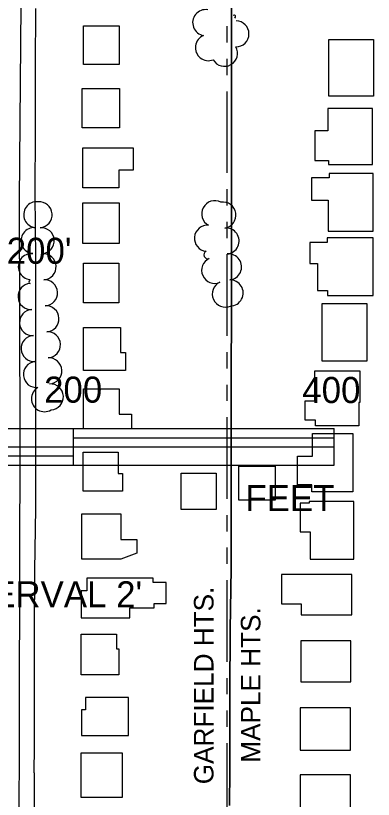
# Model space of a CAD drawing. Extents: x -25029 to 2274964, y -81170 to 687028.
# Drawn here: x 11201 to 11475, y -68228 to -67627 of the extents above; entities that cross this region are included whole.
import ezdxf

# ---------------------------------------------------------------- set-up
doc = ezdxf.new("R2010")
doc.units = 0
for name, color, linetype in [('81911BEA - RW_X_Fee_RW', 7, 'Continuous'), ('BLDG', 7, 'Continuous'), ('DIVISIONS', 7, 'Continuous'), ('DV_X_Corp_Line', 7, 'Continuous'), ('ROAD', 7, 'Continuous'), ('TI_CON_IN', 7, 'Continuous'), ('TI_SCLBAR', 7, 'Continuous'), ('TREES', 7, 'Continuous')]:
    doc.layers.add(name, color=color, linetype=linetype)

msp = doc.modelspace()

# ---------------------------------------------------------------- linework, layer by layer
at = {"layer": '81911BEA - RW_X_Fee_RW'}
for points in [[(11215.74, -67765.03), (11215.95, -67714.38), (11216.14, -67666.38), (11216.32, -67621.91)], [(11215.43, -68052.85), (11216.17, -68005.21), (11216.23, -67957.21), (11216.29, -67909.21), (11216.35, -67861.21), (11216.41, -67813.21), (11215.74, -67765.03)], [(11215.1, -68208.19), (11215.15, -68187.85), (11215.24, -68142.85), (11215.33, -68097.85), (11215.43, -68052.85)], [(11215.1, -68208.19), (11215.05, -68232.85), (11214.96, -68277.85), (11214.86, -68322.85), (11214.77, -68367.85), (11214.67, -68412.85), (11214.6, -68447.75)]]:
    msp.add_lwpolyline(points, dxfattribs=at)
at = {"layer": 'BLDG'}
for points in [[(11280.15, -67635.2), (11280.15, -67664.88), (11252.79, -67664.88), (11252.79, -67635.2)], [(11475.29, -67645.62), (11475.29, -67689.2), (11441.01, -67689.2), (11441.01, -67645.62)], [(11280.47, -67683.35), (11280.47, -67713.5), (11251.79, -67713.5), (11251.79, -67683.35)], [(11440.48, -67698.6), (11440.48, -67715.76), (11430.5, -67715.76), (11430.5, -67738.58), (11440.85, -67738.58), (11440.85, -67741.62), (11474.58, -67741.62), (11474.58, -67698.6)], [(11290.9, -67728.76), (11290.9, -67745.88), (11280, -67745.88), (11280, -67759.56), (11252.27, -67759.56), (11252.27, -67728.76)], [(11441.36, -67748.49), (11441.36, -67751.73), (11427.73, -67751.73), (11427.73, -67769), (11440.58, -67769), (11440.58, -67792.68), (11475.14, -67792.68), (11475.14, -67748.49)], [(11280.27, -67770.95), (11280.27, -67802.13), (11252.42, -67802.13), (11252.42, -67770.95)], [(11439.86, -67797.83), (11439.86, -67801.41), (11426.68, -67801.41), (11426.68, -67817.54), (11432.47, -67817.54), (11432.47, -67838.22), (11440.01, -67838.22), (11440.01, -67841.95), (11475.26, -67841.95), (11475.26, -67797.83)], [(11279.91, -67817.2), (11279.91, -67847.69), (11252.81, -67847.69), (11252.81, -67817.2)], [(11470.3, -67848.11), (11470.3, -67892.32), (11436.08, -67892.32), (11436.08, -67848.11)], [(11281.29, -67866.47), (11281.29, -67885.77), (11285.14, -67885.77), (11285.14, -67899.45), (11252.88, -67899.45), (11252.88, -67866.47)], [(11464.84, -67899.81), (11464.84, -67924.19), (11464.11, -67924.19), (11464.11, -67941.95), (11430.97, -67941.95), (11430.97, -67937.55), (11422.86, -67937.55), (11422.86, -67922.74), (11430.41, -67922.74), (11430.41, -67899.81)], [(11280.31, -67913.71), (11280.31, -67933.07), (11289.69, -67933.07), (11289.69, -67944.27), (11252.78, -67944.27), (11252.78, -67913.71)], [(11459.45, -67947.84), (11459.45, -67992.62), (11428.21, -67992.62), (11428.21, -67987.37), (11417.18, -67987.37), (11417.18, -67965.33), (11428.5, -67965.33), (11428.5, -67947.84)], [(11279.46, -67962.18), (11279.46, -67978.68), (11282.83, -67978.68), (11282.83, -67992.21), (11252.53, -67992.21), (11252.53, -67962.18)], [(11399.86, -67973.07), (11399.86, -67999.12), (11372.09, -67999.12), (11372.09, -67973.07)], [(11354.59, -67978.37), (11354.59, -68006.18), (11327.85, -68006.18), (11327.85, -67978.37)], [(11426.06, -68000.09), (11426.06, -68001.3), (11419.02, -68001.3), (11419.02, -68023.2), (11426.76, -68023.2), (11426.76, -68044.21), (11460.25, -68044.21), (11460.25, -68000.09)], [(11281.59, -68009.5), (11281.59, -68029.3), (11293.68, -68029.3), (11293.68, -68039.63), (11281.49, -68044.4), (11251.49, -68044.4), (11251.49, -68009.5)], [(11255.35, -68068.68), (11251.13, -68068.68), (11251.13, -68089.2), (11288.3, -68089.2), (11288.3, -68081.58), (11307.19, -68081.58), (11307.19, -68078.16), (11316.24, -68078.16), (11316.24, -68062.1), (11306.32, -68062.1), (11306.32, -68058.77), (11255.35, -68058.77)], [(11404.81, -68078.46), (11419.87, -68078.46), (11419.87, -68087.06), (11458.75, -68087.06), (11458.75, -68056.03), (11404.81, -68056.03)], [(11278.1, -68101.89), (11278.1, -68113.17), (11280.08, -68113.17), (11280.08, -68132.9), (11251.17, -68132.9), (11251.17, -68101.89)], [(11419.58, -68138.32), (11458.1, -68138.32), (11458.1, -68106.87), (11419.58, -68106.87)], [(11254.47, -68150.3), (11254.47, -68159.74), (11251.27, -68159.74), (11251.27, -68179.45), (11287.36, -68179.45), (11287.36, -68150.3)], [(11419.17, -68190.83), (11457.77, -68190.83), (11457.77, -68158.19), (11419.17, -68158.19)], [(11282.45, -68192.85), (11282.45, -68227.03), (11251.12, -68227.03), (11251.12, -68192.85)], [(11419.16, -68240.9), (11457.68, -68240.9), (11457.68, -68209.64), (11419.16, -68209.64)]]:
    msp.add_lwpolyline(points, close=True, dxfattribs=at)
at = {"layer": 'DIVISIONS'}
for p, q in [((11363.14, -67647.95), (11363.14, -67635.45)), ((11363.14, -67672.95), (11363.14, -67660.45)), ((11363.14, -67747.95), (11363.14, -67685.45)), ((11363.14, -67772.95), (11363.14, -67760.45)), ((11363.14, -67797.95), (11363.14, -67785.45)), ((11363.14, -67872.95), (11363.14, -67810.45)), ((11363.14, -67897.95), (11363.14, -67885.45)), ((11363.14, -67922.95), (11363.14, -67910.45)), ((11363.14, -67997.95), (11363.14, -67935.45)), ((11363.14, -68022.95), (11363.14, -68010.45)), ((11363.14, -68047.95), (11363.14, -68035.45)), ((11363.14, -68122.95), (11363.14, -68060.45)), ((11363.14, -68147.95), (11363.14, -68135.45)), ((11363.14, -68172.95), (11363.14, -68160.45))]:
    msp.add_line(p, q, dxfattribs=at)
msp.add_lwpolyline([(11363.15, -68247.95), (11363.14, -68230.01), (11363.14, -68185.45)], dxfattribs=at)
at = {"layer": 'DV_X_Corp_Line'}
for p, q in [((11366.51, -67618.98), (11366.51, -67637.08)), ((11366.51, -67618.98), (11366.51, -67637.08)), ((11366.51, -67637.08), (11366.51, -67618.98)), ((11366.51, -67637.08), (11366.51, -67618.98)), ((11366.51, -67637.08), (11366.5, -67666.98)), ((11366.51, -67637.08), (11366.5, -67666.98)), ((11366.5, -67666.98), (11366.51, -67637.08)), ((11366.5, -67666.98), (11366.51, -67637.08)), ((11366.5, -67666.98), (11366.5, -67695.98)), ((11366.5, -67666.98), (11366.5, -67695.98)), ((11366.5, -67695.98), (11366.5, -67666.98)), ((11366.5, -67695.98), (11366.5, -67666.98)), ((11366.5, -67695.98), (11366.49, -67714.98)), ((11366.5, -67695.98), (11366.49, -67714.98)), ((11366.49, -67714.98), (11366.5, -67695.98)), ((11366.49, -67714.98), (11366.5, -67695.98)), ((11366.49, -67714.98), (11366.48, -67745.98)), ((11366.49, -67714.98), (11366.48, -67745.98)), ((11366.48, -67745.98), (11366.49, -67714.98)), ((11366.48, -67745.98), (11366.49, -67714.98)), ((11366.48, -67745.98), (11366.48, -67761.97)), ((11366.48, -67745.98), (11366.48, -67761.97)), ((11366.48, -67761.97), (11366.48, -67745.98)), ((11366.48, -67761.97), (11366.48, -67745.98)), ((11366.48, -67761.97), (11366.44, -67795.99)), ((11366.48, -67761.97), (11366.44, -67795.99)), ((11366.44, -67795.99), (11366.48, -67761.97)), ((11366.44, -67795.99), (11366.48, -67761.97)), ((11366.44, -67795.99), (11366.41, -67813.4)), ((11366.44, -67795.99), (11366.41, -67813.4)), ((11366.41, -67813.4), (11366.44, -67795.99)), ((11366.41, -67813.4), (11366.44, -67795.99)), ((11366.41, -67813.4), (11366.37, -67845.99)), ((11366.41, -67813.4), (11366.37, -67845.99)), ((11366.37, -67845.99), (11366.41, -67813.4)), ((11366.37, -67845.99), (11366.41, -67813.4)), ((11366.37, -67845.99), (11366.36, -67861.4)), ((11366.37, -67845.99), (11366.36, -67861.4)), ((11366.36, -67861.4), (11366.37, -67845.99)), ((11366.36, -67861.4), (11366.37, -67845.99)), ((11366.36, -67861.4), (11366.31, -67895.99)), ((11366.36, -67861.4), (11366.31, -67895.99)), ((11366.31, -67895.99), (11366.36, -67861.4)), ((11366.31, -67895.99), (11366.36, -67861.4)), ((11366.31, -67895.99), (11366.3, -67909.4)), ((11366.31, -67895.99), (11366.3, -67909.4)), ((11366.3, -67909.4), (11366.31, -67895.99)), ((11366.3, -67909.4), (11366.31, -67895.99)), ((11366.3, -67909.4), (11366.25, -67945.99)), ((11366.3, -67909.4), (11366.25, -67945.99)), ((11366.25, -67945.99), (11366.3, -67909.4)), ((11366.25, -67945.99), (11366.3, -67909.4)), ((11366.25, -67945.99), (11366.24, -67957.4)), ((11366.25, -67945.99), (11366.24, -67957.4)), ((11366.24, -67957.4), (11366.25, -67945.99)), ((11366.24, -67957.4), (11366.25, -67945.99)), ((11366.22, -67961.52), (11366.19, -67981.52)), ((11366.22, -67961.52), (11366.19, -67981.52)), ((11366.19, -67981.52), (11366.22, -67961.52)), ((11366.19, -67981.52), (11366.22, -67961.52)), ((11366.24, -67957.4), (11366.22, -67961.52)), ((11366.24, -67957.4), (11366.22, -67961.52)), ((11366.22, -67961.52), (11366.24, -67957.4)), ((11366.22, -67961.52), (11366.24, -67957.4)), ((11366.19, -67981.52), (11366.18, -67991.52)), ((11366.19, -67981.52), (11366.18, -67991.52)), ((11366.18, -67991.52), (11366.19, -67981.52)), ((11366.18, -67991.52), (11366.19, -67981.52)), ((11366.18, -67991.52), (11366.18, -67997.09)), ((11366.18, -67991.52), (11366.18, -67997.09)), ((11366.18, -67997.09), (11366.18, -67991.52)), ((11366.18, -67997.09), (11366.18, -67991.52)), ((11366.18, -67997.09), (11366.18, -68005.4)), ((11366.18, -67997.09), (11366.18, -68005.4)), ((11366.18, -68005.4), (11366.18, -67997.09)), ((11366.18, -68005.4), (11366.18, -67997.09)), ((11366.18, -68005.4), (11366.15, -68011.52)), ((11366.18, -68005.4), (11366.15, -68011.52)), ((11366.15, -68011.52), (11366.18, -68005.4)), ((11366.15, -68011.52), (11366.18, -68005.4)), ((11366.15, -68011.52), (11366.14, -68021.52)), ((11366.15, -68011.52), (11366.14, -68021.52)), ((11366.14, -68021.52), (11366.15, -68011.52)), ((11366.14, -68021.52), (11366.15, -68011.52)), ((11366.14, -68021.52), (11366.11, -68041.52)), ((11366.14, -68021.52), (11366.11, -68041.52)), ((11366.11, -68041.52), (11366.14, -68021.52)), ((11366.11, -68041.52), (11366.14, -68021.52)), ((11366.11, -68041.52), (11366.12, -68050.22)), ((11366.11, -68041.52), (11366.12, -68050.22)), ((11366.12, -68050.22), (11366.11, -68041.52)), ((11366.12, -68050.22), (11366.11, -68041.52)), ((11366.1, -68051.52), (11365.32, -68098.16)), ((11366.1, -68051.52), (11365.32, -68098.16)), ((11365.32, -68098.16), (11366.1, -68051.52)), ((11365.32, -68098.16), (11366.1, -68051.52)), ((11366.12, -68050.38), (11366.1, -68051.52)), ((11366.12, -68050.38), (11366.1, -68051.52)), ((11366.1, -68051.52), (11366.12, -68050.38)), ((11366.1, -68051.52), (11366.12, -68050.38)), ((11366.12, -68050.22), (11366.12, -68050.38)), ((11366.12, -68050.22), (11366.12, -68050.38)), ((11366.12, -68050.38), (11366.12, -68050.22)), ((11366.12, -68050.38), (11366.12, -68050.22)), ((11365.32, -68098.16), (11365.31, -68102)), ((11365.32, -68098.16), (11365.31, -68102)), ((11365.31, -68102), (11365.32, -68098.16)), ((11365.31, -68102), (11365.32, -68098.16)), ((11365.31, -68102), (11365.22, -68143.16)), ((11365.31, -68102), (11365.22, -68143.16)), ((11365.22, -68143.16), (11365.31, -68102)), ((11365.22, -68143.16), (11365.31, -68102)), ((11365.22, -68143.16), (11365.2, -68154.01)), ((11365.22, -68143.16), (11365.2, -68154.01)), ((11365.2, -68154.01), (11365.22, -68143.16)), ((11365.2, -68154.01), (11365.22, -68143.16)), ((11365.2, -68154.01), (11365.13, -68188.16)), ((11365.2, -68154.01), (11365.13, -68188.16)), ((11365.13, -68188.16), (11365.2, -68154.01)), ((11365.13, -68188.16), (11365.2, -68154.01)), ((11365.13, -68188.16), (11365.09, -68206.01)), ((11365.13, -68188.16), (11365.09, -68206.01)), ((11365.09, -68206.01), (11365.13, -68188.16)), ((11365.09, -68206.01), (11365.13, -68188.16)), ((11365.09, -68206.01), (11365.03, -68233.16)), ((11365.09, -68206.01), (11365.03, -68233.16)), ((11365.03, -68233.16), (11365.09, -68206.01)), ((11365.03, -68233.16), (11365.09, -68206.01))]:
    msp.add_line(p, q, dxfattribs=at)
at = {"layer": 'ROAD'}
msp.add_lwpolyline([(11202.07, -68748.36), (11202.54, -68595.11), (11202.7, -68530.52), (11203.6, -68521.27), (11208.31, -68513.99), (11214.95, -68506.92), (11222.94, -68503.44), (11231.9, -68502.15), (11294.68, -68502.04), (11369.51, -68503.93), (11369.26, -68479.58), (11234.64, -68479.08), (11225.19, -68478.49), (11215.78, -68474.39), (11210.14, -68469.51), (11205.95, -68463.27), (11203.81, -68457.8), (11203.49, -68451.98), (11203.28, -68380.57), (11203.66, -68158.63), (11204.35, -67949.35), (11203.86, -67769.03), (11205.19, -67589.23)], dxfattribs=at)
at = {"layer": 'TI_SCLBAR'}
for p, q in [((10845.21, -67944.05), (11445.21, -67944.05)), ((11245.21, -67972.05), (11245.21, -67944.05)), ((11445.21, -67972.05), (11445.21, -67944.05)), ((11245.15, -67951.3), (11444.87, -67951.3)), ((10845.21, -67958.05), (11445.21, -67958.05)), ((11044.94, -67964.97), (11244.9, -67964.97)), ((10845.21, -67972.05), (11445.21, -67972.05))]:
    msp.add_line(p, q, dxfattribs=at)
at = {"layer": 'TREES'}
for centre, radius, start, end in [((11346.63, -67632.75), 10, 80.91797, 260.91797), ((11368.36, -67628.22), 1.21, 300.61149, 120.61149), ((11369.85, -67641.34), 10, 269.53042, 89.53042), ((11348.72, -67651.93), 10, 111.51019, 291.51019), ((11361.07, -67656.29), 10, 209.66001, 29.66001), ((11216.97, -67780.09), 10, 84.08174, 264.08174), ((11218.82, -67780.11), 10, 274.70346, 94.70346), ((11353.59, -67779.36), 10, 62.08632, 242.08632), ((11359.81, -67780.4), 10, 278.8456, 98.8456), ((11347.97, -67798.15), 10, 84.63783, 264.63783), ((11214.91, -67799.98), 10, 84.08174, 264.08174), ((11220.46, -67800.04), 10, 274.70242, 94.70242), ((11362.28, -67800.24), 10, 275.37761, 95.37761), ((11212.85, -67819.88), 10, 84.08174, 264.08174), ((11221.84, -67819.99), 10, 273.19846, 93.19846), ((11348.22, -67810.84), 2.98, 113.34081, 293.34081), ((11364.16, -67820.15), 10, 275.37761, 95.37761), ((11353.49, -67822.71), 10, 114.10696, 294.10696), ((11211.93, -67831.72), 1.08, 93.43448, 273.43448), ((11222.96, -67839.96), 9.99, 273.19846, 93.19846), ((11365.42, -67840.1), 10, 271.85038, 91.85038), ((11212.59, -67842.77), 10, 93.43448, 273.43448), ((11361.66, -67840.97), 10, 114.1071, 294.1071), ((11213.79, -67862.74), 10, 93.43448, 273.43448), ((11224.07, -67859.92), 10, 273.19846, 93.19846), ((11214.99, -67882.7), 10, 93.43448, 273.43448), ((11225.19, -67879.89), 10, 273.19846, 93.19846), ((11226.3, -67899.86), 10, 273.19846, 93.19846), ((11216.73, -67902.62), 10, 96.52807, 276.52807), ((11222.92, -67921.18), 10, 120.37916, 300.37916), ((11227.42, -67919.83), 10, 273.19846, 93.19846)]:
    msp.add_arc(centre, radius, start, end, dxfattribs=at)

# ---------------------------------------------------------------- texts
at = {"layer": 'DIVISIONS'}
for s, p in [('GARFIELD HTS.', (11352.64, -68216.91)), ('MAPLE HTS.', (11388.64, -68200.39))]:
    msp.add_text(s, height=15, rotation=90, dxfattribs=at).set_placement(p)
at = {"layer": 'TI_CON_IN'}
msp.add_text("CONTOUR INTERVAL 2'", height=20, dxfattribs=at).set_placement((10997.05, -68081.23))
at = {"layer": 'TI_SCLBAR'}
for s, p in [('SCALE 1"=200\'', (11058.82, -67817.74)), ('200', (11222.62, -67924.24)), ('400', (11420.76, -67924.53)), ('FEET', (11377.09, -68007.44))]:
    msp.add_text(s, height=20, dxfattribs=at).set_placement(p)

doc.saveas('drawing.dxf')
